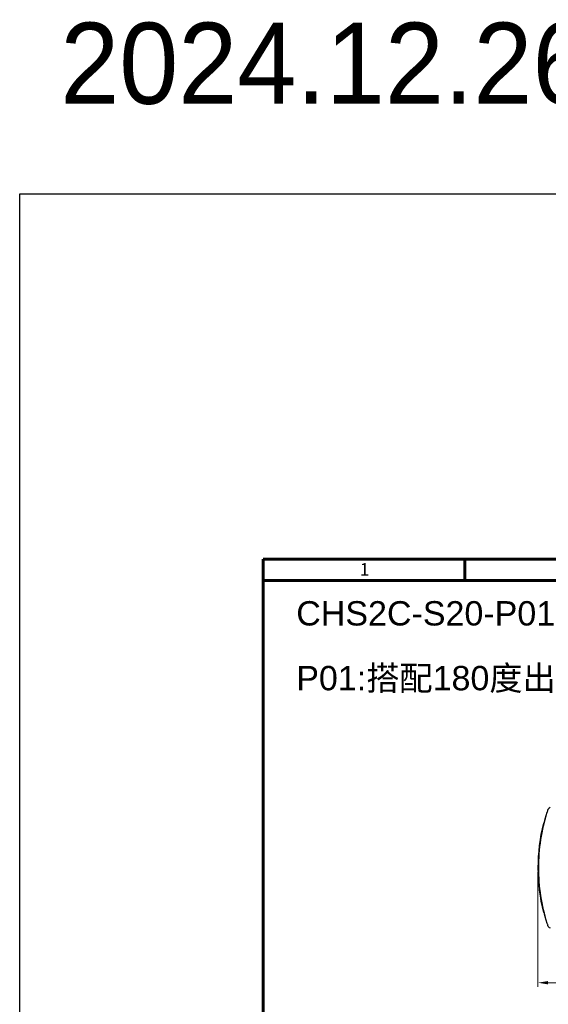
# Model space of a CAD drawing. Header units: millimetres. Extents: x 399 to 6076, y -1991 to 1602.
# Tile 301 of 324: x 5075 to 5205, y 586 to 828. Entities that reach past the tile are written whole.
import ezdxf

# ---------------------------------------------------------------- set-up
doc = ezdxf.new("R2010")
doc.units = ezdxf.units.MM
for name, color, linetype, lineweight in [('AM_0', 7, 'Continuous', 50), ('AM_5', 3, 'Continuous', 25), ('可見 (ISO)', 7, 'Continuous', 25)]:
    doc.layers.add(name, color=color, linetype=linetype, lineweight=lineweight)
doc.layers.add('BORDER', color=7, linetype='Continuous')
doc.styles.get("Standard").update_dxf_attribs({"font": 'arial.ttf'})
doc.styles.add('尺寸標註', font='romans.shx', dxfattribs={"bigfont": 'CHINESET.SHX'})
doc.styles.add('標題欄', font='txt')
doc.dimstyles.new('CNS1$0', dxfattribs={"dimtxt": 2.5, "dimasz": 2.5, "dimexe": 1, "dimexo": 1, "dimgap": 1.5, "dimtad": 1, "dimtoh": 1, "dimdec": 1, "dimdsep": 46, "dimtxsty": '尺寸標註', "dimcen": 0, "dimclrd": 2, "dimclre": 2, "dimclrt": 1, "dimadec": 0, "dimazin": 2, "dimtp": 0.1, "dimtm": 0.1, "dimtfac": 0.71, "dimtdec": 1, "dimtmove": 0, "dimatfit": 0, "dimfxl": 0, "dimlwd": 13, "dimlwe": 13, "dimarcsym": 0})

# ---------------------------------------------------------------- blocks, each defined once
blk = doc.blocks.new('A4-英文圖框-橫式')
at = {"layer": 'BORDER', "color": 123, "linetype": 'Continuous', "lineweight": 60, "ltscale": 25.4}
for p, q in [((2201.45, 183.5), (2201.45, 188.79)), ((2151.7, 183.5), (2549.79, 183.5))]:
    blk.add_line(p, q, dxfattribs=at)
blk.add_lwpolyline([(2151.7, 188.79), (2555.09, 188.79), (2555.09, -95.06), (2151.7, -95.06)], close=True, dxfattribs=at)
at = {"color": 60, "style": '標題欄'}
blk.add_text('1', height=3.18, dxfattribs=at).set_placement((2175.64, 184.72))
blk = doc.blocks.new('*D416')
at = {"layer": 'AM_5', "color": 2, "lineweight": 13}
for p, q in [((5202.37, 618.17), (5202.37, 589.85)), ((5371.75, 612.38), (5371.75, 589.85)), ((5204.87, 590.85), (5369.25, 590.85))]:
    blk.add_line(p, q, dxfattribs=at)
at = {"layer": 'AM_5', "color": 2}
for points in [[(5204.87, 591.27), (5204.87, 590.44), (5202.37, 590.85)], [(5369.25, 591.27), (5369.25, 590.44), (5371.75, 590.85)]]:
    blk.add_solid(points, dxfattribs=at)
at = {"layer": 'Defpoints', "color": 0}
for p in [(5202.37, 619.17), (5371.75, 613.38), (5371.75, 590.85)]:
    blk.add_point(p, dxfattribs=at)
at = {"layer": 'AM_5', "color": 1, "insert": (5287.06, 593.6), "char_height": 2.5, "attachment_point": 5, "style": '尺寸標註'}
blk.add_mtext('169.4', dxfattribs=at)

msp = doc.modelspace()

# ---------------------------------------------------------------- linework, layer by layer
at = {"color": 2}
msp.add_lwpolyline([(5074.625, 785.255), (6076.406, 785.255), (6076.406, -980.166), (5074.625, -980.166)], close=True, dxfattribs=at)
at = {"layer": '可見 (ISO)'}
for p, q in [((5203.906, 630.149), (5203.7, 630.145)), ((5203.906, 608.189), (5203.7, 608.192))]:
    msp.add_line(p, q, dxfattribs=at)
for centre, start, end in [((5205.398, 633.498), 91, 161.53861), ((5205.398, 604.839), 198.46139, 269)]:
    msp.add_arc(centre, 0.5, start, end, dxfattribs=at)
for centre, major_axis, start_param, end_param in [((5248.305, 619.169), (0, 45.943), 1.3295497, 1.812043), ((5248.306, 619.169), (0, 45.944), 1.4006673, 1.4089419), ((5248.306, 619.169), (0, 45.943), 1.3908032, 1.3986967), ((5248.306, 619.169), (0, 45.944), 1.732924, 1.7353902), ((5248.306, 619.169), (0, 45.944), 1.7378407, 1.7403156)]:
    msp.add_ellipse(centre, major_axis=major_axis, ratio=0.9998477, start_param=start_param, end_param=end_param, dxfattribs=at)
for points, knots in [([(5204.677, 632.894), (5204.707, 632.991), (5204.738, 633.088), (5204.796, 633.268), (5204.824, 633.353), (5204.87, 633.495), (5204.89, 633.554), (5204.917, 633.635), (5204.924, 633.656), (5204.924, 633.656)], [0, 0, 0, 0, 0.0003038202, 0.0003038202, 0.0006076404, 0.0006076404, 0.0009114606, 0.0009114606, 0.0012152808, 0.0012152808, 0.0012152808, 0.0012152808]), ([(5204.677, 605.444), (5203.98, 607.66), (5203.452, 609.929), (5203.099, 612.226), (5202.747, 614.522), (5202.569, 616.845), (5202.569, 619.169), (5202.569, 621.492), (5202.747, 623.815), (5203.099, 626.111), (5203.452, 628.408), (5203.98, 630.677), (5204.677, 632.894)], [2.83690094, 2.83690094, 2.83690094, 2.83690094, 2.9892468, 2.9892468, 2.9892468, 3.14159265, 3.14159265, 3.14159265, 3.29393851, 3.29393851, 3.29393851, 3.44628436, 3.44628436, 3.44628436, 3.44628436]), ([(5203.892, 630.09), (5203.954, 630.343), (5204.022, 630.61), (5204.16, 631.131), (5204.232, 631.392), (5204.322, 631.71), (5204.343, 631.784), (5204.364, 631.857)], [0, 0, 0, 0, 0.08089177, 0.08089177, 0.16215301, 0.16215301, 0.18784285, 0.18784285, 0.18784285, 0.18784285]), ([(5203.501, 628.355), (5203.501, 628.355), (5203.501, 628.355), (5203.501, 628.355), (5203.501, 628.355), (5203.502, 628.358), (5203.502, 628.362), (5203.504, 628.367)], [0.028605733, 0.028605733, 0.028605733, 0.028605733, 0.029950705, 0.029950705, 0.035957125, 0.035957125, 0.051193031, 0.051193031, 0.051193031, 0.051193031]), ([(5203.56, 609.697), (5203.536, 609.812), (5203.519, 609.895), (5203.507, 609.952), (5203.505, 609.962), (5203.503, 609.974), (5203.502, 609.977), (5203.501, 609.982), (5203.501, 609.983), (5203.501, 609.983), (5203.501, 609.983), (5203.501, 609.983)], [0, 0, 0, 0, 0.07200601, 0.07200601, 0.09057556, 0.09057556, 0.10449754, 0.10449754, 0.11493715, 0.11493715, 0.11568227, 0.11568227, 0.11568227, 0.11568227]), ([(5204.232, 606.946), (5204.163, 607.196), (5204.092, 607.461), (5203.956, 607.987), (5203.89, 608.254), (5203.812, 608.576), (5203.795, 608.649), (5203.778, 608.72)], [0, 0, 0, 0, 0.08094499, 0.08094499, 0.16297153, 0.16297153, 0.18754786, 0.18754786, 0.18754786, 0.18754786]), ([(5204.924, 604.681), (5204.924, 604.681), (5204.894, 604.77), (5204.847, 604.914), (5204.823, 604.985), (5204.796, 605.069), (5204.767, 605.16), (5204.738, 605.251), (5204.707, 605.346), (5204.677, 605.444)], [0, 0, 0, 0, 0.000612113, 0.000612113, 0.000612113, 0.0009181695, 0.0009181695, 0.0009181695, 0.001224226, 0.001224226, 0.001224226, 0.001224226]), ([(5204.73, 605.275), (5204.73, 605.275), (5204.73, 605.275), (5204.73, 605.275), (5204.73, 605.275), (5204.73, 605.276), (5204.729, 605.277), (5204.728, 605.28), (5204.727, 605.283), (5204.726, 605.286)], [0.037988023, 0.037988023, 0.037988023, 0.037988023, 0.038496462, 0.038496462, 0.041342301, 0.041342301, 0.049881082, 0.049881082, 0.059809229, 0.059809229, 0.059809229, 0.059809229])]:
    msp.add_open_spline(points, degree=3, knots=knots, dxfattribs=at)
msp.add_open_spline([(5204.677, 632.894), (5204.689, 632.934), (5204.7, 632.968), (5204.708, 632.994)], degree=3, dxfattribs=at)

# ---------------------------------------------------------------- block references
msp.add_blockref('A4-英文圖框-橫式', (2982.929, 506.461))

# ---------------------------------------------------------------- texts
at = {"color": 2, "insert": (5084.625, 805.255), "char_height": 20, "attachment_point": 7}
msp.add_mtext_dynamic_manual_height_columns('{\\fPMingLiU|b0|i0|c136|p18;2024.12.26 中繼線板金相關外型圖}', width=644.11922, gutter_width=12.5, heights=[0], dxfattribs=at)
at = {"layer": 'AM_0'}
for s, p in [('CHS2C-S20-P01', (5142.799, 678.89)), ('P01:搭配180度出線收線板金(可左右替換) 出廠標準鎖附於左側', (5142.799, 662.924))]:
    msp.add_text(s, height=6, dxfattribs=at).set_placement(p)

# ---------------------------------------------------------------- dimensions: what is measured, and where the dimension line sits
at = {"layer": 'AM_5'}
dim = msp.add_linear_dim(base=(5371.751, 590.853), p1=(5202.369, 619.169), p2=(5371.751, 613.377), dimstyle='CNS1$0', override={"dimpost": '', "dimfxl": 4, "dimarcsym": 1}, dxfattribs=at)
dim.commit()
dim.dimension.update_dxf_attribs({"geometry": '*D416', "text_midpoint": (5287.06, 593.603)})

doc.saveas('drawing.dxf')
